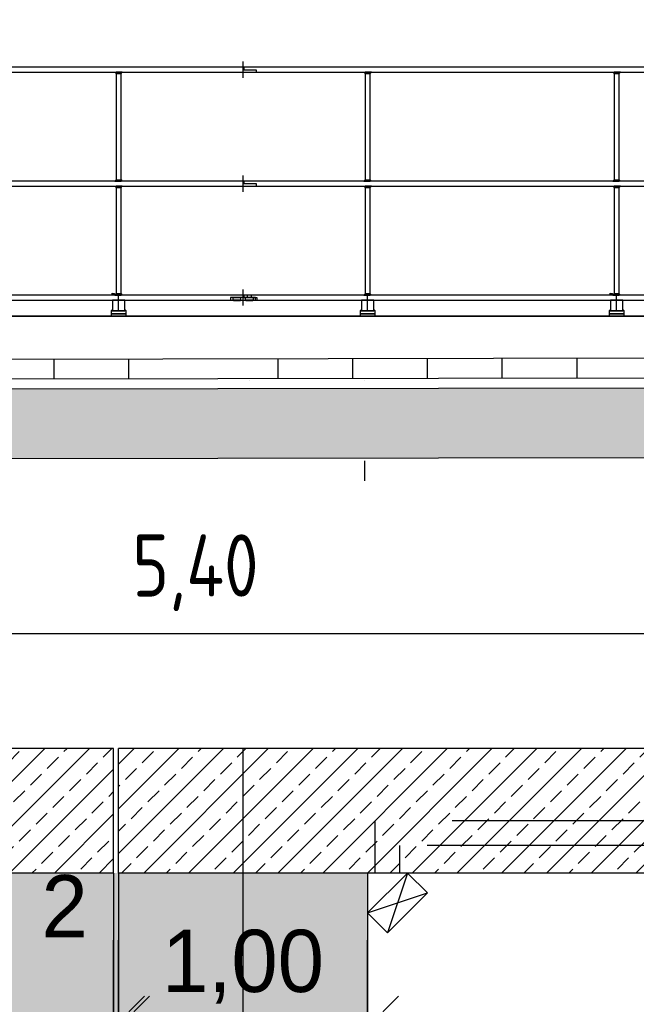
# Model space of a CAD drawing. Extents: x -805 to 3526, y -961 to 1039.
# Tile 280 of 475: x 1252.6 to 1255.08, y 34.75 to 38.7. Entities that reach past the tile are written whole.
import ezdxf

# ---------------------------------------------------------------- set-up
doc = ezdxf.new("R2010")
doc.units = 0
for name, pattern in [('AUSGEZOGEN', [2, 1, 1]), ('DASHED', [0.75, 0.5, -0.25]), ('VERDECKT2', [4.7625, 3.175, -1.5875])]:
    doc.linetypes.add(name, pattern=pattern)
doc.layers.get('0').update_dxf_attribs({"color": 251})
for name, color, linetype in [('_IB_Konstruktion geschnitten', 4, 'Continuous'), ('Schnitt 2', 251, 'Continuous'), ('TTK-P-Bahnsteig', 12, 'Continuous'), ('TTK-P-Planung', 12, 'Continuous'), ('TTK-P-Schraffur', 42, 'Continuous'), ('TTK-P-TEXT', 12, 'AUSGEZOGEN'), ('TTK-P-Verm', 251, 'Continuous'), ('XYYY_44500---_Beleuchtungsanlagen', 10, 'Continuous')]:
    doc.layers.add(name, color=color, linetype=linetype)
doc.layers.add('B.E.P. KTB', color=1, linetype='DASHED', true_color=0xff0000)
doc.layers.add('TTK-B-Bestand', color=252, linetype='Continuous', lineweight=35)
doc.layers.add('TTK-P-Treppe unten', color=12, linetype='Continuous', lineweight=25)
doc.styles.add('AKG DIN 6776', font='AKG_DIN67.TTF')
doc.styles.add('ISOCP', font='ISOCP.SHX', dxfattribs={"width": 0.9})
doc.dimstyles.new('TTK', dxfattribs={"dimtxt": 2.5, "dimasz": 2.5, "dimexe": 3.5, "dimexo": 0.1, "dimgap": 1, "dimtad": 1, "dimzin": 0, "dimtxsty": 'AKG DIN 6776', "dimblk": 'OBLIQUE', "dimcen": -0.09, "dimdle": 3, "dimclrd": 256, "dimclre": 256, "dimclrt": 256, "dimadec": 3, "dimazin": 0, "dimtfac": 1, "dimtofl": 0, "dimtmove": 0, "dimatfit": 3, "dimldrblk": 'OBLIQUE', "dimfxl": 7, "dimfxlon": 1, "dimtolj": 1, "dimtzin": 0, "dimlwd": -1, "dimlwe": -1, "dimarcsym": 0})
doc.dimstyles.new('TTK$6', dxfattribs={"dimtxt": 2.5, "dimasz": 2.5, "dimexe": 3.5, "dimexo": 0.1, "dimgap": 1, "dimtad": 1, "dimzin": 0, "dimtxsty": 'AKG DIN 6776', "dimblk": 'OBLIQUE', "dimcen": -0.09, "dimdle": 3, "dimse1": 1, "dimse2": 1, "dimclrd": 256, "dimclre": 256, "dimclrt": 256, "dimadec": 3, "dimazin": 0, "dimtfac": 1, "dimtofl": 0, "dimtmove": 0, "dimatfit": 3, "dimldrblk": 'OBLIQUE', "dimfxl": 7, "dimfxlon": 1, "dimtolj": 1, "dimtzin": 0, "dimlwd": -1, "dimlwe": -1, "dimarcsym": 0})

# ---------------------------------------------------------------- blocks, each defined once
blk = doc.blocks.new('_OBLIQUE')
at = {"color": 0, "linetype": 'ByBlock'}
blk.add_line((-0.5, -0.5), (0.5, 0.5), dxfattribs=at)
blk = doc.blocks.new('*D662')
at = {"layer": 'DEFPOINTS', "color": 0}
for p in [(1253.9981, 34.655), (1252.9981, 33.4042), (1253.9981, 33.4042)]:
    blk.add_point(p, dxfattribs=at)
at = {"layer": 'TTK-P-Treppe unten'}
for p, q in [((1252.9981, 33.955), (1252.9981, 35.005)), ((1253.9981, 33.955), (1253.9981, 35.005)), ((1252.6981, 34.655), (1254.2981, 34.655))]:
    blk.add_line(p, q, dxfattribs=at)
at = {"layer": 'TTK-P-Treppe unten', "xscale": 0.25, "yscale": 0.25, "zscale": 0.25, "rotation": 180}
blk.add_blockref('_OBLIQUE', (1252.9981, 34.655), dxfattribs=at)
at = {"layer": 'TTK-P-Treppe unten', "xscale": 0.25, "yscale": 0.25, "zscale": 0.25}
blk.add_blockref('_OBLIQUE', (1253.9981, 34.655), dxfattribs=at)
at = {"layer": 'TTK-P-Treppe unten', "insert": (1253.4981, 34.8987), "char_height": 0.25, "attachment_point": 5, "style": 'AKG DIN 6776'}
blk.add_mtext('\\A1;1,00', dxfattribs=at)
blk = doc.blocks.new('*D549')
at = {"layer": 'DEFPOINTS', "color": 0}
for p in [(1594.653, 36.7397), (1594.3062, 36.5752), (8.2233, 0)]:
    blk.add_point(p, dxfattribs=at)
at = {"layer": 'TTK-B-Bestand', "insert": (1594.1093, 36.9835), "char_height": 0.25, "attachment_point": 5, "style": 'AKG DIN 6776'}
blk.add_mtext('\\A1;36,588', dxfattribs=at)
blk = doc.blocks.new('*D548')
at = {"layer": 'DEFPOINTS', "color": 0}
for p in [(1585.5366, 36.7706), (1585.0459, 36.614), (-0.8681, 0.0309)]:
    blk.add_point(p, dxfattribs=at)
at = {"layer": 'TTK-B-Bestand', "insert": (1585.0178, 37.0144), "char_height": 0.25, "attachment_point": 5, "style": 'AKG DIN 6776'}
blk.add_mtext('\\A1;36,621', dxfattribs=at)
blk = doc.blocks.new('*D675')
at = {"layer": 'DEFPOINTS', "color": 0}
for p in [(1259.4981, 39.3661), (1249.0811, 36.9374), (1259.4981, 36.3913)]:
    blk.add_point(p, dxfattribs=at)
at = {"layer": 'TTK-P-Treppe unten'}
for p, q in [((1249.0811, 38.6661), (1249.0811, 39.7161)), ((1259.4981, 38.6661), (1259.4981, 39.7161)), ((1248.7811, 39.3661), (1259.7981, 39.3661))]:
    blk.add_line(p, q, dxfattribs=at)
at = {"layer": 'TTK-P-Treppe unten', "xscale": 0.25, "yscale": 0.25, "zscale": 0.25, "rotation": 180}
blk.add_blockref('_OBLIQUE', (1249.0811, 39.3661), dxfattribs=at)
at = {"layer": 'TTK-P-Treppe unten', "xscale": 0.25, "yscale": 0.25, "zscale": 0.25}
blk.add_blockref('_OBLIQUE', (1259.4981, 39.3661), dxfattribs=at)
at = {"layer": 'TTK-P-Treppe unten', "insert": (1254.2896, 39.6099), "char_height": 0.25, "attachment_point": 5, "style": 'AKG DIN 6776'}
blk.add_mtext('\\A1;10,42', dxfattribs=at)
blk = doc.blocks.new('*D545')
at = {"layer": 'DEFPOINTS', "color": 0}
for p in [(1259.6018, 37.4765), (1259.6991, 37.3874), (0.198, 0.0396)]:
    blk.add_point(p, dxfattribs=at)
at = {"layer": 'TTK-P-Treppe unten', "insert": (1259.1455, 37.7204), "char_height": 0.25, "attachment_point": 5, "style": 'AKG DIN 6776'}
blk.add_mtext('\\A1;37,35', dxfattribs=at)
blk = doc.blocks.new('*D563')
at = {"layer": 'DEFPOINTS', "color": 0}
for p in [(1252.9781, 34.655), (1252.9781, 34.0271), (1252.9981, 34.0271)]:
    blk.add_point(p, dxfattribs=at)
at = {"layer": 'TTK-P-Verm'}
for p, q in [((1252.9781, 34.0371), (1252.9781, 35.005)), ((1252.9981, 34.0371), (1252.9981, 35.005)), ((1252.9781, 34.655), (1252.7281, 34.655)), ((1252.9981, 34.655), (1253.2481, 34.655))]:
    blk.add_line(p, q, dxfattribs=at)
at = {"layer": 'TTK-P-Verm', "xscale": 0.25, "yscale": 0.25, "zscale": 0.25}
blk.add_blockref('_OBLIQUE', (1252.9781, 34.655), dxfattribs=at)
at = {"layer": 'TTK-P-Verm', "xscale": 0.25, "yscale": 0.25, "zscale": 0.25, "rotation": 180}
blk.add_blockref('_OBLIQUE', (1252.9981, 34.655), dxfattribs=at)
at = {"layer": 'TTK-P-Verm', "insert": (1252.7818, 35.1417), "char_height": 0.25, "attachment_point": 5, "style": 'AKG DIN 6776'}
blk.add_mtext('\\A1;2', dxfattribs=at)
blk = doc.blocks.new('*D536')
at = {"layer": 'DEFPOINTS', "color": 0}
for p in [(1593.4264, 36.6522), (1593.9095, 36.6522), (733.0659, 0.1071)]:
    blk.add_point(p, dxfattribs=at)
at = {"layer": 'TTK-P-TEXT', "insert": (1594.4538, 36.896), "char_height": 0.25, "attachment_point": 5, "style": 'AKG DIN 6776'}
blk.add_mtext('\\A1;36,589', dxfattribs=at)
blk = doc.blocks.new('Wandanbauleuchte seite')
at = {"color": 0}
blk.add_wipeout([(0, -0.1133), (0.1133, -0.1133), (0.1133, 0.1133), (0, 0.1133)], dxfattribs=at)
blk.add_lwpolyline([(0, -0.1133), (0.1133, -0.1133), (0.1133, 0.1133), (0, 0.1133)], close=True, dxfattribs=at)
for points in [[(0, 0.1133), (0.1133, -0.1133)], [(0, -0.1133), (0.1133, 0.1133)]]:
    blk.add_lwpolyline(points, dxfattribs=at)
blk = doc.blocks.new('*D693')
at = {"layer": 'DEFPOINTS', "color": 0}
for p in [(1255.9981, 36.2376), (1250.6168, 35.2749), (1255.9981, 35.2749)]:
    blk.add_point(p, dxfattribs=at)
at = {"layer": 'XYYY_44500---_Beleuchtungsanlagen'}
for p, q in [((1250.6168, 35.9749), (1250.6168, 36.4376)), ((1255.9981, 35.9749), (1255.9981, 36.4376)), ((1250.8668, 36.2376), (1255.7481, 36.2376))]:
    blk.add_line(p, q, dxfattribs=at)
for points in [[(1250.8668, 36.2793), (1250.8668, 36.196), (1250.6168, 36.2376)], [(1255.7481, 36.196), (1255.7481, 36.2793), (1255.9981, 36.2376)]]:
    blk.add_solid(points, dxfattribs=at)
at = {"layer": 'XYYY_44500---_Beleuchtungsanlagen', "insert": (1253.3074, 36.4814), "char_height": 0.25, "attachment_point": 5, "style": 'ISOCP', "bg_fill": 3, "box_fill_scale": 1.1, "bg_fill_color": 256, "bg_fill_true_color": 13158600, "bg_fill_transparency": 0}
blk.add_mtext('\\A1;5,40', dxfattribs=at)

msp = doc.modelspace()

# ---------------------------------------------------------------- hatches: boundary and pattern name
at = {"layer": 'TTK-P-Schraffur'}
h = msp.add_hatch(dxfattribs=at)
h.set_pattern_fill('ANSI33', color=251, scale=0.02)
h.set_pattern_definition([(45, (1257.38157, 33.62966), (-0.0898026, 0.0898026), []), (45, (1257.47138, 33.62966), (-0.0898026, 0.0898026), [0.0635, -0.03175])])
h.paths.add_polyline_path([(1252.9781, 35.2749), (1252.9781, 35.7749), (1250.7408, 35.7749), (1249.0816, 36.6518), (1249.0814, 37.5118), (1248.7817, 37.5113), (1248.7816, 36.2549), (1250.6358, 35.2749)])
h.paths.add_polyline_path([(1252.9981, 35.7749), (1252.9981, 35.2749), (1259.4981, 35.2749), (1259.4981, 35.7749)])
at = {"layer": 'TTK-P-Treppe unten', "transparency": 33554457}
h = msp.add_hatch(color=251, dxfattribs=at)
h.dxf.hatch_style = 1
h.paths.add_polyline_path([(1248.7815, 37.5113), (1239.2485, 37.5121), (1239.2485, 37.316), (1239.5874, 37.3166), (1239.5857, 37.1629), (1239.8991, 37.1566), (1239.8957, 37.0037), (1240.2091, 36.9974), (1240.2057, 36.8444), (1240.5191, 36.8382), (1240.5157, 36.6852), (1240.8306, 36.6819), (1240.8257, 36.526), (1241.1391, 36.5197), (1241.1331, 36.367), (1241.4581, 36.3605), (1241.4546, 36.2074), (1241.7591, 36.2013), (1241.7557, 36.0483), (1242.0691, 36.042), (1242.0692, 35.889), (1242.3791, 35.8828), (1242.3792, 35.7354), (1242.6891, 35.7292), (1242.6856, 35.5603), (1244.1853, 35.5303), (1244.1854, 35.3773), (1244.4953, 35.3711), (1244.4954, 35.2181), (1244.8053, 35.2119), (1244.8054, 35.0589), (1245.1153, 35.0527), (1245.1154, 34.8996), (1245.4253, 34.8934), (1245.4219, 34.7404), (1245.7353, 34.7342), (1245.7319, 34.5814), (1246.0506, 34.575), (1246.0472, 34.4219), (1246.3553, 34.4157), (1246.3519, 34.2628), (1246.6653, 34.2565), (1246.6654, 34.1035), (1246.9754, 34.0986), (1246.9754, 33.9443), (1247.2853, 33.9381), (1247.2819, 33.7797), (1248.7816, 33.7493), (1248.7782, 33.5954), (1249.0916, 33.5892), (1249.0882, 33.4353), (1249.4016, 33.429), (1249.3981, 33.2752), (1249.7116, 33.2689), (1249.7081, 33.115), (1250.0216, 33.1088), (1250.0181, 32.955), (1250.3316, 32.9487), (1250.3281, 32.7948), (1250.6416, 32.7885), (1250.6386, 32.6346), (1250.9516, 32.6284), (1250.9481, 32.4755), (1251.2616, 32.4682), (1251.2583, 32.3143), (1251.5716, 32.308), (1251.568, 32.1542), (1251.8816, 32.148), (1251.8789, 31.9941), (1252.1914, 31.9878), (1252.188, 31.834), (1252.5016, 31.8277), (1252.4985, 31.6749), (1253.9981, 31.6749), (1253.9981, 35.2749), (1250.6168, 35.2749), (1248.7816, 36.2448)])
at = {"layer": 'TTK-P-Treppe unten', "transparency": 33554687}
h = msp.add_hatch(dxfattribs=at)
h.set_pattern_fill('AR-CONC', color=251, scale=0.002)
h.set_pattern_definition([(50, (1249.08155, 36.93354), (0.364369, -0.031878), [0.0381, -0.4191]), (355, (1249.08155, 36.93354), (-0.070487, 0.382114), [0.03048, -0.335281]), (100.4514, (1249.11192, 36.9309), (0.293882, 0.350236), [0.03238, -0.35618]), (46.184, (1249.08155, 37.03514), (0.542158, -0.084085), [0.05715, -0.62865]), (96.6356, (1249.12673, 37.02814), (0.474808, 0.494852), [0.04857, -0.53427]), (351.184, (1249.08155, 37.03514), (0.474808, 0.494852), [0.04572, -0.50292]), (21, (1249.13235, 37.00974), (0.303229, -0.20453), [0.0381, -0.4191]), (326, (1249.13235, 37.00974), (0.123604, 0.368376), [0.03048, -0.33528]), (71.4514, (1249.15762, 36.9927), (0.426833, 0.163846), [0.03238, -0.35618]), (37.5, (1249.08155, 36.93354), (0.0061772, 0.16911), [0, -0.331216, 0, -0.34036, 0, -0.33655]), (7.5, (1249.08155, 36.93354), (0.1336393, 0.200361), [0, -0.194056, 0, -0.323596, 0, -0.12827]), (327.5, (1248.96827, 36.93354), (0.2711812, -0.0114575), [0, -0.127, 0, -0.39624, 0, -0.52578]), (317.5, (1248.91747, 36.93354), (0.2962584, 0.050853), [0, -0.1651, 0, -0.263144, 0, -0.37338])])
h.paths.add_polyline_path([(1259.4981, 37.2078), (1259.3381, 37.2078), (1259.3381, 37.2321), (1249.0816, 37.2135), (1249.0816, 36.9335), (1259.4981, 36.9524)])

# ---------------------------------------------------------------- linework, layer by layer
at = {"layer": '_IB_Konstruktion geschnitten', "color": 251}
for p, q in [((1253.4986, 38.4695), (1253.4986, 38.5348)), ((1255.4961, 38.5121), (1248.9816, 38.5121)), ((1248.9816, 38.4921), (1255.4466, 38.4921)), ((1252.9836, 38.4921), (1252.9886, 38.4921)), ((1252.9886, 38.4871), (1252.9836, 38.4921)), ((1252.9836, 38.4921), (1252.9886, 38.4921)), ((1252.9886, 38.4871), (1252.9836, 38.4921)), ((1252.9886, 38.4921), (1252.9886, 38.4871)), ((1253.0086, 38.4921), (1252.9886, 38.4921)), ((1252.9886, 38.4921), (1252.9886, 38.0546)), ((1252.9886, 38.4921), (1252.9886, 38.4871)), ((1253.0086, 38.4921), (1252.9886, 38.4921)), ((1252.9886, 38.4921), (1252.9886, 38.4871)), ((1253.0136, 38.4921), (1253.0086, 38.4921)), ((1253.0086, 38.4921), (1253.0086, 38.4871)), ((1253.0086, 38.4871), (1253.0136, 38.4921)), ((1253.0086, 38.0546), (1253.0086, 38.4921)), ((1253.0136, 38.4921), (1253.0086, 38.4921)), ((1253.0086, 38.4921), (1253.0086, 38.4871)), ((1253.0086, 38.4871), (1253.0136, 38.4921)), ((1253.0086, 38.4871), (1253.0086, 38.4921)), ((1253.5011, 38.5121), (1253.5011, 38.5021)), ((1253.5011, 38.5021), (1253.5506, 38.5021)), ((1253.5506, 38.5021), (1253.5506, 38.4921)), ((1253.9836, 38.4921), (1253.9886, 38.4921)), ((1253.9886, 38.4871), (1253.9836, 38.4921)), ((1253.9836, 38.4921), (1253.9886, 38.4921)), ((1253.9886, 38.4871), (1253.9836, 38.4921)), ((1254.0086, 38.4921), (1253.9886, 38.4921)), ((1253.9886, 38.4921), (1253.9886, 38.0546)), ((1253.9886, 38.4921), (1253.9886, 38.4871)), ((1253.9886, 38.4921), (1253.9886, 38.4871)), ((1254.0086, 38.4921), (1253.9886, 38.4921)), ((1253.9886, 38.4921), (1253.9886, 38.4871)), ((1254.0086, 38.0546), (1254.0086, 38.4921)), ((1254.0136, 38.4921), (1254.0086, 38.4921)), ((1254.0086, 38.4921), (1254.0086, 38.4871)), ((1254.0086, 38.4871), (1254.0136, 38.4921)), ((1254.0136, 38.4921), (1254.0086, 38.4921)), ((1254.0086, 38.4921), (1254.0086, 38.4871)), ((1254.0086, 38.4871), (1254.0136, 38.4921)), ((1254.0086, 38.4871), (1254.0086, 38.4921)), ((1254.9836, 38.4921), (1254.9886, 38.4921)), ((1254.9886, 38.4871), (1254.9836, 38.4921)), ((1254.9836, 38.4921), (1254.9886, 38.4921)), ((1254.9886, 38.4871), (1254.9836, 38.4921)), ((1254.9886, 38.4921), (1254.9886, 38.4871)), ((1255.0086, 38.4921), (1254.9886, 38.4921)), ((1254.9886, 38.4921), (1254.9886, 38.0546)), ((1254.9886, 38.4921), (1254.9886, 38.4871)), ((1255.0086, 38.4921), (1254.9886, 38.4921)), ((1254.9886, 38.4921), (1254.9886, 38.4871)), ((1255.0136, 38.4921), (1255.0086, 38.4921)), ((1255.0086, 38.4921), (1255.0086, 38.4871)), ((1255.0086, 38.4871), (1255.0136, 38.4921)), ((1255.0086, 38.0546), (1255.0086, 38.4921)), ((1255.0136, 38.4921), (1255.0086, 38.4921)), ((1255.0086, 38.4921), (1255.0086, 38.4871)), ((1255.0086, 38.4871), (1255.0136, 38.4921)), ((1255.0086, 38.4871), (1255.0086, 38.4921)), ((1252.9886, 38.4871), (1253.0086, 38.4871)), ((1253.9886, 38.4871), (1254.0086, 38.4871)), ((1254.9886, 38.4871), (1255.0086, 38.4871)), ((1255.4961, 38.0546), (1248.9816, 38.0546)), ((1252.9886, 38.0596), (1252.9836, 38.0546)), ((1252.9886, 38.0596), (1252.9836, 38.0546)), ((1252.9836, 38.0546), (1252.9886, 38.0546)), ((1252.9836, 38.0546), (1252.9886, 38.0546)), ((1252.9886, 38.0546), (1252.9886, 38.0596)), ((1252.9886, 38.0546), (1252.9886, 38.0596)), ((1252.9886, 38.0596), (1253.0086, 38.0596)), ((1252.9886, 38.0546), (1252.9886, 38.0596)), ((1252.9886, 38.0546), (1253.0086, 38.0546)), ((1253.0086, 38.0546), (1252.9886, 38.0546)), ((1253.0086, 38.0546), (1253.0086, 38.0596)), ((1253.0086, 38.0596), (1253.0136, 38.0546)), ((1253.0086, 38.0546), (1253.0086, 38.0596)), ((1253.0086, 38.0596), (1253.0136, 38.0546)), ((1253.0086, 38.0596), (1253.0086, 38.0546)), ((1253.0136, 38.0546), (1253.0086, 38.0546)), ((1253.0136, 38.0546), (1253.0086, 38.0546)), ((1253.4986, 38.012), (1253.4986, 38.0773)), ((1253.5011, 38.0546), (1253.5011, 38.0446)), ((1253.9886, 38.0596), (1253.9836, 38.0546)), ((1253.9886, 38.0596), (1253.9836, 38.0546)), ((1253.9836, 38.0546), (1253.9886, 38.0546)), ((1253.9836, 38.0546), (1253.9886, 38.0546)), ((1253.9886, 38.0546), (1253.9886, 38.0596)), ((1253.9886, 38.0546), (1253.9886, 38.0596)), ((1253.9886, 38.0596), (1254.0086, 38.0596)), ((1253.9886, 38.0546), (1253.9886, 38.0596)), ((1253.9886, 38.0546), (1254.0086, 38.0546)), ((1254.0086, 38.0546), (1253.9886, 38.0546)), ((1254.0086, 38.0546), (1254.0086, 38.0596)), ((1254.0086, 38.0596), (1254.0136, 38.0546)), ((1254.0086, 38.0546), (1254.0086, 38.0596)), ((1254.0086, 38.0596), (1254.0136, 38.0546)), ((1254.0086, 38.0596), (1254.0086, 38.0546)), ((1254.0136, 38.0546), (1254.0086, 38.0546)), ((1254.0136, 38.0546), (1254.0086, 38.0546)), ((1254.9886, 38.0596), (1254.9836, 38.0546)), ((1254.9886, 38.0596), (1254.9836, 38.0546)), ((1254.9836, 38.0546), (1254.9886, 38.0546)), ((1254.9836, 38.0546), (1254.9886, 38.0546)), ((1254.9886, 38.0546), (1254.9886, 38.0596)), ((1254.9886, 38.0546), (1254.9886, 38.0596)), ((1254.9886, 38.0596), (1255.0086, 38.0596)), ((1254.9886, 38.0546), (1254.9886, 38.0596)), ((1254.9886, 38.0546), (1255.0086, 38.0546)), ((1255.0086, 38.0546), (1254.9886, 38.0546)), ((1255.0086, 38.0546), (1255.0086, 38.0596)), ((1255.0086, 38.0596), (1255.0136, 38.0546)), ((1255.0086, 38.0546), (1255.0086, 38.0596)), ((1255.0086, 38.0596), (1255.0136, 38.0546)), ((1255.0086, 38.0596), (1255.0086, 38.0546)), ((1255.0136, 38.0546), (1255.0086, 38.0546)), ((1255.0136, 38.0546), (1255.0086, 38.0546)), ((1248.9816, 38.0346), (1255.4466, 38.0346)), ((1252.9836, 38.0346), (1252.9886, 38.0346)), ((1252.9886, 38.0296), (1252.9836, 38.0346)), ((1252.9836, 38.0346), (1252.9886, 38.0346)), ((1252.9886, 38.0296), (1252.9836, 38.0346)), ((1253.0086, 38.0346), (1252.9886, 38.0346)), ((1252.9886, 38.0346), (1252.9886, 37.5971)), ((1252.9886, 38.0346), (1252.9886, 38.0296)), ((1252.9886, 38.0346), (1252.9886, 38.0296)), ((1253.0086, 38.0346), (1252.9886, 38.0346)), ((1252.9886, 38.0346), (1252.9886, 38.0296)), ((1252.9886, 38.0296), (1253.0086, 38.0296)), ((1253.0086, 37.5971), (1253.0086, 38.0346)), ((1253.0136, 38.0346), (1253.0086, 38.0346)), ((1253.0086, 38.0346), (1253.0086, 38.0296)), ((1253.0086, 38.0296), (1253.0136, 38.0346)), ((1253.0136, 38.0346), (1253.0086, 38.0346)), ((1253.0086, 38.0346), (1253.0086, 38.0296)), ((1253.0086, 38.0296), (1253.0136, 38.0346)), ((1253.0086, 38.0296), (1253.0086, 38.0346)), ((1253.5011, 38.0446), (1253.5506, 38.0446)), ((1253.5506, 38.0446), (1253.5506, 38.0346)), ((1253.9836, 38.0346), (1253.9886, 38.0346)), ((1253.9886, 38.0296), (1253.9836, 38.0346)), ((1253.9836, 38.0346), (1253.9886, 38.0346)), ((1253.9886, 38.0296), (1253.9836, 38.0346)), ((1254.0086, 38.0346), (1253.9886, 38.0346)), ((1253.9886, 38.0346), (1253.9886, 37.5971)), ((1253.9886, 38.0346), (1253.9886, 38.0296)), ((1253.9886, 38.0346), (1253.9886, 38.0296)), ((1254.0086, 38.0346), (1253.9886, 38.0346)), ((1253.9886, 38.0346), (1253.9886, 38.0296)), ((1253.9886, 38.0296), (1254.0086, 38.0296)), ((1254.0086, 37.5971), (1254.0086, 38.0346)), ((1254.0136, 38.0346), (1254.0086, 38.0346)), ((1254.0086, 38.0346), (1254.0086, 38.0296)), ((1254.0086, 38.0296), (1254.0136, 38.0346)), ((1254.0136, 38.0346), (1254.0086, 38.0346)), ((1254.0086, 38.0346), (1254.0086, 38.0296)), ((1254.0086, 38.0296), (1254.0136, 38.0346)), ((1254.0086, 38.0296), (1254.0086, 38.0346)), ((1254.9836, 38.0346), (1254.9886, 38.0346)), ((1254.9886, 38.0296), (1254.9836, 38.0346)), ((1254.9836, 38.0346), (1254.9886, 38.0346)), ((1254.9886, 38.0296), (1254.9836, 38.0346)), ((1255.0086, 38.0346), (1254.9886, 38.0346)), ((1254.9886, 38.0346), (1254.9886, 37.5971)), ((1254.9886, 38.0346), (1254.9886, 38.0296)), ((1254.9886, 38.0346), (1254.9886, 38.0296)), ((1255.0086, 38.0346), (1254.9886, 38.0346)), ((1254.9886, 38.0346), (1254.9886, 38.0296)), ((1254.9886, 38.0296), (1255.0086, 38.0296)), ((1255.0086, 37.5971), (1255.0086, 38.0346)), ((1255.0136, 38.0346), (1255.0086, 38.0346)), ((1255.0086, 38.0346), (1255.0086, 38.0296)), ((1255.0086, 38.0296), (1255.0136, 38.0346)), ((1255.0136, 38.0346), (1255.0086, 38.0346)), ((1255.0086, 38.0346), (1255.0086, 38.0296)), ((1255.0086, 38.0296), (1255.0136, 38.0346)), ((1255.0086, 38.0296), (1255.0086, 38.0346)), ((1253.4986, 37.5545), (1253.4986, 37.6198)), ((1255.4961, 37.5971), (1248.9816, 37.5971)), ((1252.9823, 37.6024), (1252.9698, 37.6024)), ((1252.9755, 37.6052), (1252.9728, 37.6024)), ((1252.9755, 37.6052), (1252.9755, 37.6024)), ((1252.9871, 37.5986), (1252.9823, 37.6024)), ((1252.9886, 37.6021), (1252.9836, 37.5971)), ((1252.9836, 37.5971), (1252.9886, 37.5971)), ((1252.9886, 37.5971), (1252.9886, 37.6021)), ((1253.0086, 37.6021), (1252.9886, 37.6021)), ((1252.9886, 37.6021), (1252.9886, 37.5971)), ((1252.9886, 37.5971), (1253.0086, 37.5971)), ((1252.9886, 37.5971), (1253.0086, 37.5971)), ((1252.9986, 37.5318), (1252.9986, 37.5971)), ((1253.0086, 37.5971), (1253.0086, 37.6021)), ((1253.0086, 37.6021), (1253.0136, 37.5971)), ((1253.0086, 37.5971), (1253.0086, 37.6021)), ((1253.0136, 37.5971), (1253.0086, 37.5971)), ((1253.5011, 37.5971), (1253.5011, 37.5871)), ((1253.5011, 37.5871), (1253.5536, 37.5871)), ((1253.5326, 37.5971), (1253.5146, 37.5971)), ((1253.5146, 37.5971), (1253.5146, 37.5871)), ((1253.5146, 37.5871), (1253.5326, 37.5871)), ((1253.5326, 37.5871), (1253.5326, 37.5971)), ((1253.5536, 37.5871), (1253.5536, 37.5771)), ((1253.9886, 37.6021), (1253.9836, 37.5971)), ((1253.9836, 37.5971), (1253.9886, 37.5971)), ((1253.9886, 37.5971), (1253.9886, 37.6021)), ((1254.0086, 37.6021), (1253.9886, 37.6021)), ((1253.9886, 37.6021), (1253.9886, 37.5971)), ((1253.9886, 37.5971), (1254.0086, 37.5971)), ((1253.9886, 37.5971), (1254.0086, 37.5971)), ((1253.9986, 37.5318), (1253.9986, 37.5971)), ((1254.0086, 37.5971), (1254.0086, 37.6021)), ((1254.0086, 37.6021), (1254.0136, 37.5971)), ((1254.0086, 37.5971), (1254.0086, 37.6021)), ((1254.0136, 37.5971), (1254.0086, 37.5971)), ((1254.9823, 37.6024), (1254.9698, 37.6024)), ((1254.9755, 37.6052), (1254.9728, 37.6024)), ((1254.9755, 37.6052), (1254.9755, 37.6024)), ((1254.9871, 37.5986), (1254.9823, 37.6024)), ((1254.9886, 37.6021), (1254.9836, 37.5971)), ((1254.9836, 37.5971), (1254.9886, 37.5971)), ((1254.9886, 37.5971), (1254.9886, 37.6021)), ((1255.0086, 37.6021), (1254.9886, 37.6021)), ((1254.9886, 37.6021), (1254.9886, 37.5971)), ((1254.9886, 37.5971), (1255.0086, 37.5971)), ((1254.9886, 37.5971), (1255.0086, 37.5971)), ((1254.9986, 37.5318), (1254.9986, 37.5971)), ((1255.0086, 37.5971), (1255.0086, 37.6021)), ((1255.0086, 37.6021), (1255.0136, 37.5971)), ((1255.0086, 37.5971), (1255.0086, 37.6021)), ((1255.0136, 37.5971), (1255.0086, 37.5971)), ((1248.9816, 37.5771), (1255.4436, 37.5771)), ((1255.1836, 37.5121), (1249.0816, 37.5121))]:
    msp.add_line(p, q, dxfattribs=at)
for points in [[(1253.4486, 37.5771), (1253.5486, 37.5771), (1253.5486, 37.5871), (1253.4486, 37.5871)], [(1253.4586, 37.5871), (1253.4886, 37.5871), (1253.4886, 37.5771), (1253.4586, 37.5771)], [(1253.5086, 37.5871), (1253.5386, 37.5871), (1253.5386, 37.5771), (1253.5086, 37.5771)], [(1252.9736, 37.5341), (1253.0236, 37.5341), (1253.0236, 37.5771), (1252.9736, 37.5771)], [(1253.4596, 37.5771), (1253.4596, 37.5746), (1253.4876, 37.5746), (1253.4876, 37.5771)], [(1253.4651, 37.5771), (1253.4651, 37.5746), (1253.4821, 37.5746), (1253.4821, 37.5771)], [(1253.5096, 37.5771), (1253.5096, 37.5746), (1253.5376, 37.5746), (1253.5376, 37.5771)], [(1253.5151, 37.5771), (1253.5151, 37.5746), (1253.5321, 37.5746), (1253.5321, 37.5771)], [(1253.9736, 37.5341), (1254.0236, 37.5341), (1254.0236, 37.5771), (1253.9736, 37.5771)], [(1254.9736, 37.5341), (1255.0236, 37.5341), (1255.0236, 37.5771), (1254.9736, 37.5771)], [(1252.9686, 37.5341), (1252.9736, 37.5341), (1252.9736, 37.5391)], [(1252.9686, 37.5221), (1253.0286, 37.5221), (1253.0286, 37.5341), (1252.9686, 37.5341)], [(1252.9686, 37.5121), (1253.0286, 37.5121), (1253.0286, 37.5221), (1252.9686, 37.5221)], [(1253.0286, 37.5341), (1253.0236, 37.5341), (1253.0236, 37.5391)], [(1253.9686, 37.5341), (1253.9736, 37.5341), (1253.9736, 37.5391)], [(1253.9686, 37.5221), (1254.0286, 37.5221), (1254.0286, 37.5341), (1253.9686, 37.5341)], [(1253.9686, 37.5121), (1254.0286, 37.5121), (1254.0286, 37.5221), (1253.9686, 37.5221)], [(1254.0286, 37.5341), (1254.0236, 37.5341), (1254.0236, 37.5391)], [(1254.9686, 37.5341), (1254.9736, 37.5341), (1254.9736, 37.5391)], [(1254.9686, 37.5221), (1255.0286, 37.5221), (1255.0286, 37.5341), (1254.9686, 37.5341)], [(1254.9686, 37.5121), (1255.0286, 37.5121), (1255.0286, 37.5221), (1254.9686, 37.5221)], [(1255.0286, 37.5341), (1255.0236, 37.5341), (1255.0236, 37.5391)]]:
    msp.add_lwpolyline(points, close=True, dxfattribs=at)
at = {"layer": 'Schnitt 2', "color": 251}
for p, q in [((1253.5255, 37.2517), (1253.5259, 37.2517)), ((1253.5259, 37.2517), (1253.5255, 37.2517)), ((1253.9859, 37.2517), (1253.9855, 37.2517)), ((1253.9855, 37.2517), (1253.9859, 37.2517)), ((1253.9857, 36.9313), (1253.9855, 36.8511))]:
    msp.add_line(p, q, dxfattribs=at)
at = {"layer": 'TTK-P-Bahnsteig', "color": 251}
for p, q in [((1249.0816, 37.3335), (1259.4981, 37.3521)), ((1252.7381, 37.3401), (1252.7382, 37.2601)), ((1249.0817, 37.2535), (1259.3381, 37.2721)), ((1249.0818, 37.2135), (1259.3381, 37.2321)), ((1249.0823, 36.9335), (1259.4981, 36.9524))]:
    msp.add_line(p, q, dxfattribs=at)
msp.add_circle((473.7851, 39.1322), 1000, dxfattribs=at)
at = {"layer": 'TTK-P-Planung', "color": 251}
for p, q in [((1252.9781, 35.7749), (1250.7408, 35.7749)), ((1252.9781, 35.2749), (1252.9781, 35.7749)), ((1259.4981, 35.7749), (1252.9981, 35.7749)), ((1252.9981, 35.2749), (1252.9981, 35.7749)), ((1252.9781, 35.2749), (1250.6168, 35.2749)), ((1252.9781, 35.2749), (1252.9781, 32.5749)), ((1259.7981, 35.2749), (1252.9981, 35.2749)), ((1252.9981, 35.2749), (1252.9981, 32.5749)), ((1253.9981, 35.2749), (1253.9981, 31.6775))]:
    msp.add_line(p, q, dxfattribs=at)
at = {"layer": 'TTK-P-Planung', "color": 251, "linetype": 'VERDECKT2'}
msp.add_line((1253.4981, 35.7749), (1253.4981, 30.9549), dxfattribs=at)
at = {"layer": 'TTK-P-Planung', "color": 251}
msp.add_lwpolyline([(1249.0816, 37.5118), (1259.4981, 37.5118)], dxfattribs=at)
at = {"layer": 'TTK-P-Treppe unten', "color": 251}
for p, q in [((1254.2381, 37.3427), (1254.2382, 37.2627)), ((1254.5381, 37.3433), (1254.5382, 37.2633)), ((1254.8381, 37.3438), (1254.8382, 37.2638)), ((1253.0381, 37.3406), (1253.0382, 37.2606)), ((1253.6381, 37.3417), (1253.6382, 37.2617)), ((1253.9381, 37.3422), (1253.9382, 37.2622))]:
    msp.add_line(p, q, dxfattribs=at)

# ---------------------------------------------------------------- dimensions: what is measured, and where the dimension line sits
at = {"layer": 'TTK-B-Bestand', "color": 251}
for feature_location, offset, origin, text, picture, middle in [((1585.0459, 36.614), (0.4461, 0.1576), (-0.8681, 0.0309), '36,621', '*D548', (1585.0178, 37.0144)), ((1594.3062, 36.5752), (0.2947, 0.1656), (8.2233, 0), '36,588', '*D549', (1594.1093, 36.9835))]:
    dim = msp.add_ordinate_dim(feature_location=feature_location, offset=offset, dtype=0, origin=origin, text=text, dimstyle='TTK$6', override={"dimscale": 0, "dimdec": 3, "dimtmove": 1, "dimfxlon": 0}, dxfattribs=at)
    dim.commit()
    dim.dimension.update_dxf_attribs({"geometry": picture, "text_midpoint": middle})
at = {"layer": 'TTK-P-TEXT', "color": 251}
dim = msp.add_ordinate_dim(feature_location=(1593.4264, 36.6522), offset=(0.4831, 0), dtype=0, origin=(733.0659, 0.1071), text='36,589', dimstyle='TTK$6', override={"dimscale": 0, "dimfxlon": 0}, dxfattribs=at)
dim.commit()
dim.dimension.update_dxf_attribs({"geometry": '*D536', "text_midpoint": (1594.4538, 36.896)})
at = {"layer": 'TTK-P-Treppe unten', "color": 251}
for base, p1, p2, override, picture, middle in [((1259.4981, 39.3661), (1249.0811, 36.9374), (1259.4981, 36.3913), {"dimscale": 0, "dimtmove": 0}, '*D675', (1254.2896, 39.3661)), ((1253.9981, 34.655), (1252.9981, 33.4042), (1253.9981, 33.4042), {"dimscale": 0}, '*D662', (1253.4981, 34.655))]:
    dim = msp.add_linear_dim(base=base, p1=p1, p2=p2, dimstyle='TTK', override=override, dxfattribs=at)
    dim.commit()
    dim.dimension.update_dxf_attribs({"geometry": picture, "text_midpoint": middle, "dimtype": 160})
dim = msp.add_ordinate_dim(feature_location=(1259.6991, 37.3874), offset=(-0.0973, 0.0891), dtype=0, origin=(0.198, 0.0396), dimstyle='TTK$6', override={"dimscale": 0}, dxfattribs=at)
dim.commit()
dim.dimension.update_dxf_attribs({"geometry": '*D545', "text_midpoint": (1259.1455, 37.7204)})
at = {"layer": 'TTK-P-Verm', "color": 251}
dim = msp.add_linear_dim(base=(1252.9781, 34.655), p1=(1252.9981, 34.0271), p2=(1252.9781, 34.0271), dimstyle='TTK', override={"dimscale": 0, "dimdec": 0, "dimlfac": 100, "dimtmove": 1}, dxfattribs=at)
dim.commit()
dim.dimension.update_dxf_attribs({"geometry": '*D563', "text_midpoint": (1252.7818, 34.9166), "dimtype": 160})

# ---------------------------------------------------------------- next in the draw order: block references
at = {"layer": 'XYYY_44500---_Beleuchtungsanlagen', "rotation": 314.9999999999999}
msp.add_blockref('Wandanbauleuchte seite', (1254.0782, 35.1948), dxfattribs=at)

# ---------------------------------------------------------------- next in the draw order: dimensions: what is measured, and where the dimension line sits
at = {"layer": 'XYYY_44500---_Beleuchtungsanlagen'}
dim = msp.add_linear_dim(base=(1255.9981, 36.2376), p1=(1250.6168, 35.2749), p2=(1255.9981, 35.2749), angle=0, dimstyle='TTK', override={"dimscale": 0.1, "dimexe": 2, "dimexo": 7, "dimrnd": 0.05, "dimtxsty": 'ISOCP', "dimsah": 1, "dimdle": 2, "dimfxl": 5, "dimfxlon": 0, "dimtfill": 1}, dxfattribs=at)
dim.commit()
dim.dimension.update_dxf_attribs({"geometry": '*D693', "text_midpoint": (1253.3074, 36.2376), "dimtype": 161})

# ---------------------------------------------------------------- next in the draw order: linework, layer by layer
at = {"layer": 'B.E.P. KTB', "color": 4, "ltscale": 3}
for p, q in [((1255.8375, 35.4849), (1254.027, 35.4849)), ((1254.027, 35.4849), (1254.027, 35.2749)), ((1255.7375, 35.3849), (1254.127, 35.3849)), ((1254.127, 35.3849), (1254.127, 35.2749))]:
    msp.add_line(p, q, dxfattribs=at)

doc.saveas('drawing.dxf')
